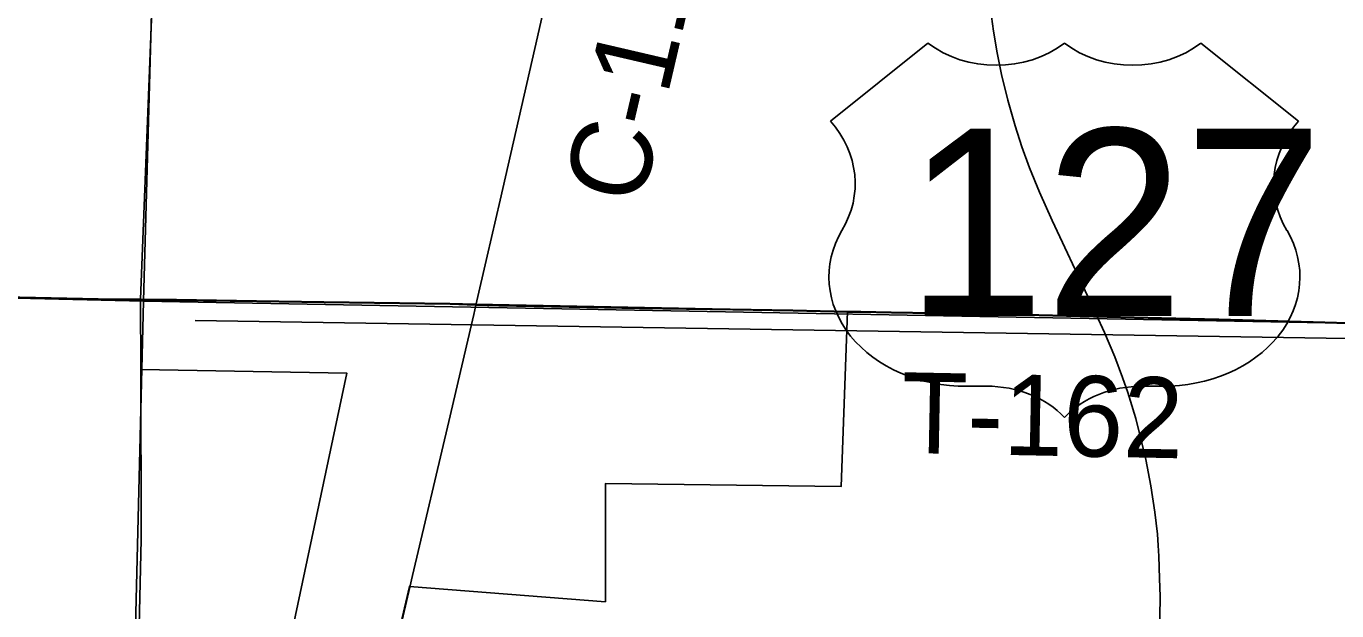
# Model space of a CAD drawing. Extents: x 2.4 to 73.1, y 4.5 to 25.6.
# Drawn here: x 42.9283 to 43.3898, y 18.5023 to 18.7081 of the extents above; entities that cross this region are included whole.
import ezdxf

# ---------------------------------------------------------------- set-up
doc = ezdxf.new("R2010")
doc.units = 0
for name, color, linetype in [('GM_X_County_Road', 7, 'Continuous'), ('GM_X_County_Road_Text', 7, 'Continuous'), ('GM_X_Interchange_Ramps', 7, 'Continuous'), ('GM_X_Minor_River', 7, 'Continuous'), ('GM_X_Section', 7, 'Continuous'), ('GM_X_State_Route', 7, 'Continuous'), ('GM_X_Township', 7, 'Continuous'), ('GM_X_Township_Road', 7, 'Continuous'), ('GM_X_Township_Road_Text', 7, 'Continuous'), ('GM_X_US_Location', 7, 'Continuous'), ('GM_X_US_Route', 7, 'Continuous'), ('GM_X_US_Shield', 7, 'Continuous')]:
    doc.layers.add(name, color=color, linetype=linetype)

msp = doc.modelspace()

# ---------------------------------------------------------------- linework, layer by layer
at = {"layer": 'GM_X_County_Road'}
msp.add_line((43.05951, 18.49394), (43.06336, 18.51057), dxfattribs=at)
for points in [[(43.08667, 18.60991), (43.09064, 18.6272), (43.09516, 18.64689), (43.10835, 18.70445), (43.11657, 18.74083), (43.12364, 18.77105), (43.12708, 18.78619), (43.1342, 18.81804), (43.14179, 18.85138), (43.14875, 18.88008), (43.15466, 18.90263), (43.16116, 18.92664), (43.16794, 18.95056), (43.17389, 18.97149), (43.19435, 19.04322), (43.20832, 19.09256), (43.2132, 19.10983)], [(43.05939, 18.49421), (43.06324, 18.51085), (43.13226, 18.50544), (43.13223, 18.54703), (43.21529, 18.54604), (43.21747, 18.60769), (43.08655, 18.61019), (43.0774, 18.61048), (43.03313, 18.61112), (43.00936, 18.61146), (42.98124, 18.61187), (42.96854, 18.61197), (42.96861, 18.5872), (43.04116, 18.58598), (43.01163, 18.4465)], [(43.06336, 18.51057), (43.06433, 18.51467), (43.07712, 18.56895), (43.08168, 18.58857), (43.08591, 18.60666), (43.08667, 18.60991)]]:
    msp.add_lwpolyline(points, dxfattribs=at)
at = {"layer": 'GM_X_Interchange_Ramps'}
for points in [[(42.92048, 18.61288), (42.95913, 18.61198), (42.96854, 18.61197), (42.98824, 19.11442), (43.00026, 19.6242), (43.02494, 20.24735)], [(41.95853, 18.10511), (42.9588, 18.10511), (42.96472, 18.35493), (42.9688, 18.52741), (42.96861, 18.5872), (42.96854, 18.61197), (42.95913, 18.61198), (42.92048, 18.61288)], [(43.39809, 18.6036), (43.34828, 18.60502), (43.32804, 18.60547), (43.27043, 18.60683), (43.23284, 18.60747), (43.22216, 18.60765), (43.21747, 18.60769), (43.19827, 18.60814), (43.1689, 18.6086), (43.14409, 18.60897), (43.09456, 18.60993), (43.08655, 18.61019), (43.0774, 18.61048), (43.03313, 18.61112), (43.00936, 18.61146), (42.98124, 18.61187), (42.96854, 18.61197), (42.96861, 18.5872), (42.9688, 18.52741), (42.96472, 18.35493), (42.9588, 18.10511), (46.01084, 18.10511)]]:
    msp.add_lwpolyline(points, dxfattribs=at)
at = {"layer": 'GM_X_Minor_River'}
msp.add_lwpolyline([(42.98775, 18.60453), (44.0474, 18.58794)], dxfattribs=at)
at = {"layer": 'GM_X_Section'}
for points in [[(42.48207, 19.12787), (42.98358, 19.11451), (42.96961, 18.61131), (42.46769, 18.62316)], [(42.98358, 19.11451), (43.51203, 19.10261), (43.50379, 18.60175), (43.46912, 18.60216), (42.96961, 18.61131)]]:
    msp.add_lwpolyline(points, close=True, dxfattribs=at)
at = {"layer": 'GM_X_State_Route'}
for points in [[(43.31618, 18.57917), (43.31436, 18.58446), (43.31162, 18.59172), (43.308, 18.60029), (43.30214, 18.61299), (43.28952, 18.6397), (43.28509, 18.64965), (43.28155, 18.6583), (43.27889, 18.66562), (43.27653, 18.67305), (43.27399, 18.68204), (43.27175, 18.69111), (43.27017, 18.69874), (43.26887, 18.70642), (43.26786, 18.71414), (43.26715, 18.7219), (43.26664, 18.73123), (43.26646, 18.74057), (43.26655, 18.76079), (43.26709, 18.78411), (43.26839, 18.84066)], [(43.32693, 18.52522), (43.32666, 18.52925), (43.32576, 18.53702), (43.3243, 18.5463), (43.32251, 18.55552), (43.32078, 18.56284), (43.31904, 18.56997), (43.3185, 18.5719), (43.31765, 18.57455), (43.31618, 18.57917)], [(43.32717, 18.47273), (43.32727, 18.487), (43.32741, 18.48979), (43.32754, 18.50013), (43.32756, 18.50724), (43.32743, 18.51362), (43.32719, 18.52144), (43.32693, 18.52522)]]:
    msp.add_lwpolyline(points, dxfattribs=at)
at = {"layer": 'GM_X_Township'}
msp.add_lwpolyline([(43.39809, 18.6036), (43.34828, 18.60502), (43.32804, 18.60547), (43.27043, 18.60683), (43.23284, 18.60747), (43.22216, 18.60765), (43.21747, 18.60769), (43.19827, 18.60814), (43.1689, 18.6086), (43.14409, 18.60897), (43.09456, 18.60993), (43.08655, 18.61019), (43.0774, 18.61048), (43.03313, 18.61112), (43.00936, 18.61146), (42.98124, 18.61187), (42.96854, 18.61197), (42.98824, 19.11442)], dxfattribs=at)
at = {"layer": 'GM_X_Township_Road'}
for points in [[(42.71883, 18.61692), (42.72385, 18.6168), (42.75635, 18.61608), (42.81368, 18.61475), (42.88957, 18.61335), (42.9206, 18.61261), (42.95925, 18.61171), (42.96865, 18.6117)], [(42.96865, 18.6117), (42.98136, 18.61159), (43.00948, 18.61119), (43.03325, 18.61084), (43.07752, 18.61021), (43.08667, 18.60991)], [(43.08667, 18.60991), (43.09468, 18.60966), (43.14421, 18.6087), (43.16902, 18.60832), (43.17002, 18.60831)], [(43.17002, 18.60831), (43.19838, 18.60786), (43.21759, 18.60742)], [(43.21759, 18.60742), (43.22228, 18.60737), (43.23296, 18.60719), (43.27055, 18.60656), (43.32815, 18.60519), (43.3484, 18.60475), (43.39821, 18.60332), (43.43402, 18.60258), (43.46572, 18.60212), (43.47048, 18.60191)]]:
    msp.add_lwpolyline(points, dxfattribs=at)
at = {"layer": 'GM_X_US_Route'}
for points in [[(43.31618, 18.57917), (43.31436, 18.58446), (43.31162, 18.59172), (43.308, 18.60029), (43.30214, 18.61299), (43.28952, 18.6397), (43.28509, 18.64965), (43.28155, 18.6583), (43.27889, 18.66562), (43.27653, 18.67305), (43.27399, 18.68204), (43.27175, 18.69111), (43.27017, 18.69874), (43.26887, 18.70642), (43.26786, 18.71414), (43.26715, 18.7219), (43.26664, 18.73123), (43.26646, 18.74057), (43.26655, 18.76079), (43.26709, 18.78411), (43.26839, 18.84066)], [(43.32693, 18.52522), (43.32666, 18.52925), (43.32576, 18.53702), (43.3243, 18.5463), (43.32251, 18.55552), (43.32078, 18.56284), (43.31904, 18.56997), (43.3185, 18.5719), (43.31765, 18.57455), (43.31618, 18.57917)], [(43.32717, 18.47273), (43.32727, 18.487), (43.32741, 18.48979), (43.32754, 18.50013), (43.32756, 18.50724), (43.32743, 18.51362), (43.32719, 18.52144), (43.32693, 18.52522)]]:
    msp.add_lwpolyline(points, dxfattribs=at)
at = {"layer": 'GM_X_US_Shield'}
for p, q in [((43.24584, 18.70222), (43.21151, 18.67475)), ((43.3763, 18.67475), (43.34197, 18.70222)), ((43.25957, 18.58137), (43.26644, 18.58137)), ((43.32137, 18.58137), (43.32824, 18.58137))]:
    msp.add_line(p, q, dxfattribs=at)
for points in [[(42.67585, 18.10511), (42.95709, 18.10511), (42.96961, 18.61131), (42.46769, 18.62316), (42.45688, 18.10871)], [(42.95709, 18.10511), (43.46297, 18.10511), (43.46912, 18.60216), (42.96961, 18.61131)]]:
    msp.add_lwpolyline(points, close=True, dxfattribs=at)
for centre, major_axis, start_param, end_param in [((43.26987, 18.72183), (-0.03433, 0), 0.795399, 2.346194), ((43.31794, 18.72183), (-0.03433, 0), 0.795399, 2.346194), ((43.17213, 18.65269), (0.04807, 0), 5.838949, 6.894067), ((43.41567, 18.65269), (-0.04807, 0), 5.672304, 6.727422), ((43.25904, 18.61982), (0.04807, 0), 2.702327, 4.723529), ((43.32877, 18.61982), (-0.04807, 0), 1.559657, 3.580859), ((43.26644, 18.5539), (-0.03433, 0), 3.785094, 4.712389), ((43.32137, 18.5539), (-0.03433, 0), 4.712389, 5.639684)]:
    msp.add_ellipse(centre, major_axis=major_axis, ratio=0.8, start_param=start_param, end_param=end_param, dxfattribs=at)

# ---------------------------------------------------------------- texts
at = {"layer": 'GM_X_County_Road_Text'}
msp.add_text('C-115', height=0.028409, rotation=76.9017, dxfattribs=at).set_placement((43.14502, 18.64439))
at = {"layer": 'GM_X_Township_Road_Text'}
msp.add_text('T-162', height=0.028409, rotation=358.8872, dxfattribs=at).set_placement((43.23627, 18.55787))
at = {"layer": 'GM_X_US_Location'}
for s, p in [('/', (43.29396, 18.639)), ('0', (43.29395, 18.639))]:
    msp.add_text(s, height=0.0000947, dxfattribs=at).set_placement(p)
msp.add_text('127', height=0.0000947, rotation=0, dxfattribs=at).set_placement((43.26482, 18.61939))
at = {"layer": 'GM_X_US_Shield'}
msp.add_text('127', height=0.065918, dxfattribs=at).set_placement((43.23796, 18.60609))

doc.saveas('drawing.dxf')
